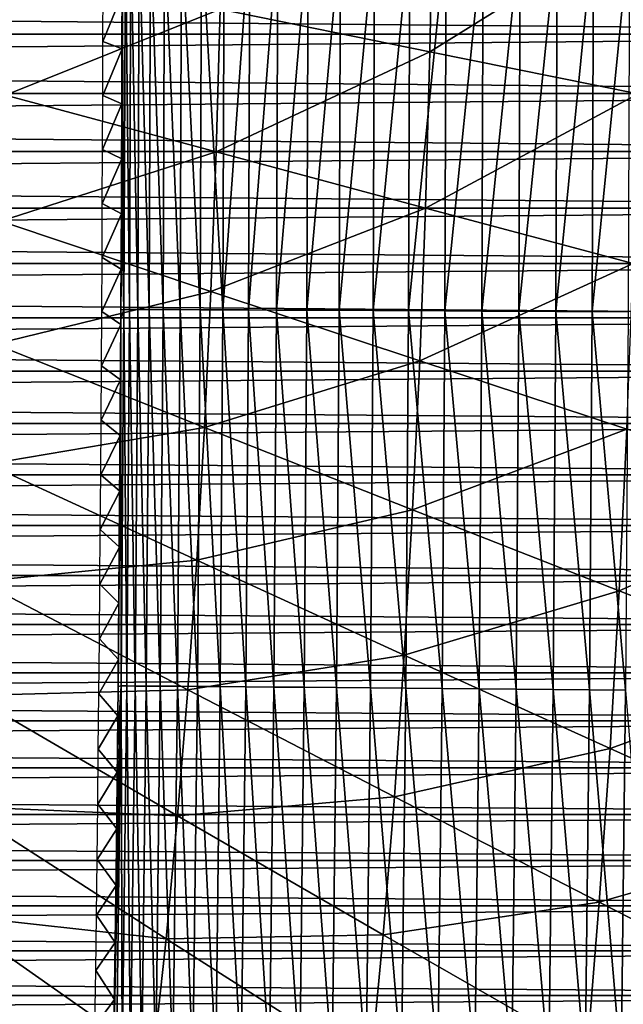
# Model space of a CAD drawing. Header units: millimetres. Extents: x -300 to 300, y -500 to 500.
# Tile 518 of 656: x 94 to 124, y -71 to -23. Entities that reach past the tile are written whole.
import ezdxf

# ---------------------------------------------------------------- set-up
doc = ezdxf.new("R2010")
doc.units = ezdxf.units.MM
doc.header["$LTSCALE"] = 81.481481
for name, color, linetype in [('18', 7, 'CONTINUOUS'), ('19', 7, 'CONTINUOUS'), ('5', 7, 'CONTINUOUS'), ('6', 7, 'CONTINUOUS'), ('7', 7, 'CONTINUOUS')]:
    doc.layers.add(name, color=color, linetype=linetype)

msp = doc.modelspace()

# ---------------------------------------------------------------- linework, layer by layer
at = {"layer": '18', "color": 7, "linetype": 'CONTINUOUS'}
for points in [[(98.924, -19.418, 34.593), (99.076, -18.433, 36.311), (99.006, -37.088, 36.326), (98.924, -19.418, 34.593)], [(99.006, -37.088, 36.326), (99.076, -18.433, 36.311), (99.283, -37.087, 38.076), (99.006, -37.088, 36.326)], [(99.076, -18.433, 36.311), (99.352, -18.433, 38.06), (99.283, -37.087, 38.076), (99.076, -18.433, 36.311)], [(99.283, -37.087, 38.076), (99.352, -18.433, 38.06), (99.694, -37.088, 39.844), (99.283, -37.087, 38.076)], [(99.352, -18.433, 38.06), (99.764, -18.433, 39.828), (99.694, -37.088, 39.844), (99.352, -18.433, 38.06)], [(99.694, -37.088, 39.844), (99.764, -18.433, 39.828), (100.246, -37.089, 41.616), (99.694, -37.088, 39.844)], [(99.764, -18.433, 39.828), (100.315, -18.433, 41.6), (100.246, -37.089, 41.616), (99.764, -18.433, 39.828)], [(100.246, -37.089, 41.616), (100.315, -18.433, 41.6), (100.942, -37.091, 43.375), (100.246, -37.089, 41.616)], [(100.315, -18.433, 41.6), (101.012, -18.434, 43.359), (100.942, -37.091, 43.375), (100.315, -18.433, 41.6)], [(100.942, -37.091, 43.375), (101.012, -18.434, 43.359), (101.785, -37.093, 45.105), (100.942, -37.091, 43.375)], [(101.012, -18.434, 43.359), (101.854, -18.435, 45.088), (101.785, -37.093, 45.105), (101.012, -18.434, 43.359)], [(101.785, -37.093, 45.105), (101.854, -18.435, 45.088), (102.773, -37.097, 46.788), (101.785, -37.093, 45.105)], [(101.854, -18.435, 45.088), (102.842, -18.436, 46.771), (102.773, -37.097, 46.788), (101.854, -18.435, 45.088)], [(102.773, -37.097, 46.788), (102.842, -18.436, 46.771), (103.902, -37.101, 48.406), (102.773, -37.097, 46.788)], [(102.842, -18.436, 46.771), (103.97, -18.438, 48.389), (103.902, -37.101, 48.406), (102.842, -18.436, 46.771)], [(103.97, -18.438, 48.389), (105.234, -18.44, 49.924), (103.902, -37.101, 48.406), (103.97, -18.438, 48.389)], [(103.902, -37.101, 48.406), (105.234, -18.44, 49.924), (105.166, -37.107, 49.942), (103.902, -37.101, 48.406)], [(105.234, -18.44, 49.924), (106.622, -18.442, 51.36), (105.166, -37.107, 49.942), (105.234, -18.44, 49.924)], [(105.166, -37.107, 49.942), (106.622, -18.442, 51.36), (106.554, -37.113, 51.378), (105.166, -37.107, 49.942)], [(106.622, -18.442, 51.36), (108.123, -18.445, 52.684), (106.554, -37.113, 51.378), (106.622, -18.442, 51.36)], [(106.554, -37.113, 51.378), (108.123, -18.445, 52.684), (108.056, -37.12, 52.702), (106.554, -37.113, 51.378)], [(108.123, -18.445, 52.684), (109.722, -18.448, 53.881), (108.056, -37.12, 52.702), (108.123, -18.445, 52.684)], [(108.056, -37.12, 52.702), (109.722, -18.448, 53.881), (109.655, -37.127, 53.899), (108.056, -37.12, 52.702)], [(109.722, -18.448, 53.881), (111.403, -18.451, 54.942), (109.655, -37.127, 53.899), (109.722, -18.448, 53.881)], [(109.655, -37.127, 53.899), (111.403, -18.451, 54.942), (111.337, -37.135, 54.96), (109.655, -37.127, 53.899)], [(111.403, -18.451, 54.942), (113.15, -18.455, 55.859), (111.337, -37.135, 54.96), (111.403, -18.451, 54.942)], [(111.337, -37.135, 54.96), (113.15, -18.455, 55.859), (113.084, -37.144, 55.877), (111.337, -37.135, 54.96)], [(113.15, -18.455, 55.859), (114.943, -18.459, 56.628), (113.084, -37.144, 55.877), (113.15, -18.455, 55.859)], [(113.084, -37.144, 55.877), (114.943, -18.459, 56.628), (114.878, -37.153, 56.645), (113.084, -37.144, 55.877)], [(114.943, -18.459, 56.628), (116.764, -18.463, 57.247), (114.878, -37.153, 56.645), (114.943, -18.459, 56.628)], [(114.878, -37.153, 56.645), (116.764, -18.463, 57.247), (116.7, -37.162, 57.264), (114.878, -37.153, 56.645)], [(116.764, -18.463, 57.247), (118.597, -18.466, 57.717), (116.7, -37.162, 57.264), (116.764, -18.463, 57.247)], [(116.7, -37.162, 57.264), (118.597, -18.466, 57.717), (118.533, -37.172, 57.734), (116.7, -37.162, 57.264)], [(118.597, -18.466, 57.717), (120.423, -18.471, 58.043), (118.533, -37.172, 57.734), (118.597, -18.466, 57.717)], [(118.533, -37.172, 57.734), (120.423, -18.471, 58.043), (120.36, -37.182, 58.059), (118.533, -37.172, 57.734)], [(120.423, -18.471, 58.043), (122.229, -18.475, 58.229), (120.36, -37.182, 58.059), (120.423, -18.471, 58.043)], [(120.36, -37.182, 58.059), (122.229, -18.475, 58.229), (122.165, -37.192, 58.245), (120.36, -37.182, 58.059)], [(122.229, -18.475, 58.229), (123.999, -18.479, 58.284), (122.165, -37.192, 58.245), (122.229, -18.475, 58.229)], [(122.165, -37.192, 58.245), (123.999, -18.479, 58.284), (123.936, -37.201, 58.3), (122.165, -37.192, 58.245)], [(98.924, -19.418, 34.593), (99.006, -37.088, 36.326), (98.906, -25.67, 34.597), (98.924, -19.418, 34.593)], [(98.883, -31.738, 34.602), (98.906, -25.67, 34.597), (99.006, -37.088, 36.326), (98.883, -31.738, 34.602)], [(98.856, -37.098, 34.608), (98.883, -31.738, 34.602), (99.006, -37.088, 36.326), (98.856, -37.098, 34.608)], [(98.856, -37.098, 34.608), (99.006, -37.088, 36.326), (98.854, -37.578, 34.608), (98.856, -37.098, 34.608)], [(98.854, -37.578, 34.608), (99.006, -37.088, 36.326), (98.869, -55.715, 36.348), (98.854, -37.578, 34.608)], [(98.869, -55.715, 36.348), (99.006, -37.088, 36.326), (99.145, -55.715, 38.098), (98.869, -55.715, 36.348)], [(99.006, -37.088, 36.326), (99.283, -37.087, 38.076), (99.145, -55.715, 38.098), (99.006, -37.088, 36.326)], [(99.145, -55.715, 38.098), (99.283, -37.087, 38.076), (99.557, -55.717, 39.867), (99.145, -55.715, 38.098)], [(99.283, -37.087, 38.076), (99.694, -37.088, 39.844), (99.557, -55.717, 39.867), (99.283, -37.087, 38.076)], [(99.557, -55.717, 39.867), (99.694, -37.088, 39.844), (100.109, -55.719, 41.639), (99.557, -55.717, 39.867)], [(99.694, -37.088, 39.844), (100.246, -37.089, 41.616), (100.109, -55.719, 41.639), (99.694, -37.088, 39.844)], [(100.109, -55.719, 41.639), (100.246, -37.089, 41.616), (100.806, -55.723, 43.399), (100.109, -55.719, 41.639)], [(100.246, -37.089, 41.616), (100.942, -37.091, 43.375), (100.806, -55.723, 43.399), (100.246, -37.089, 41.616)], [(100.806, -55.723, 43.399), (100.942, -37.091, 43.375), (101.649, -55.729, 45.129), (100.806, -55.723, 43.399)], [(100.942, -37.091, 43.375), (101.785, -37.093, 45.105), (101.649, -55.729, 45.129), (100.942, -37.091, 43.375)], [(101.649, -55.729, 45.129), (101.785, -37.093, 45.105), (102.637, -55.736, 46.812), (101.649, -55.729, 45.129)], [(101.785, -37.093, 45.105), (102.773, -37.097, 46.788), (102.637, -55.736, 46.812), (101.785, -37.093, 45.105)], [(102.637, -55.736, 46.812), (102.773, -37.097, 46.788), (103.766, -55.745, 48.43), (102.637, -55.736, 46.812)], [(102.773, -37.097, 46.788), (103.902, -37.101, 48.406), (103.766, -55.745, 48.43), (102.773, -37.097, 46.788)], [(103.766, -55.745, 48.43), (103.902, -37.101, 48.406), (105.03, -55.755, 49.966), (103.766, -55.745, 48.43)], [(103.902, -37.101, 48.406), (105.166, -37.107, 49.942), (105.03, -55.755, 49.966), (103.902, -37.101, 48.406)], [(105.03, -55.755, 49.966), (105.166, -37.107, 49.942), (106.42, -55.766, 51.403), (105.03, -55.755, 49.966)], [(105.166, -37.107, 49.942), (106.554, -37.113, 51.378), (106.42, -55.766, 51.403), (105.166, -37.107, 49.942)], [(106.42, -55.766, 51.403), (106.554, -37.113, 51.378), (107.921, -55.779, 52.727), (106.42, -55.766, 51.403)], [(106.554, -37.113, 51.378), (108.056, -37.12, 52.702), (107.921, -55.779, 52.727), (106.554, -37.113, 51.378)], [(107.921, -55.779, 52.727), (108.056, -37.12, 52.702), (109.522, -55.793, 53.924), (107.921, -55.779, 52.727)], [(108.056, -37.12, 52.702), (109.655, -37.127, 53.899), (109.522, -55.793, 53.924), (108.056, -37.12, 52.702)], [(109.522, -55.793, 53.924), (109.655, -37.127, 53.899), (111.204, -55.807, 54.984), (109.522, -55.793, 53.924)], [(109.655, -37.127, 53.899), (111.337, -37.135, 54.96), (111.204, -55.807, 54.984), (109.655, -37.127, 53.899)], [(111.204, -55.807, 54.984), (111.337, -37.135, 54.96), (112.952, -55.823, 55.901), (111.204, -55.807, 54.984)], [(111.337, -37.135, 54.96), (113.084, -37.144, 55.877), (112.952, -55.823, 55.901), (111.337, -37.135, 54.96)], [(112.952, -55.823, 55.901), (113.084, -37.144, 55.877), (114.746, -55.839, 56.67), (112.952, -55.823, 55.901)], [(113.084, -37.144, 55.877), (114.878, -37.153, 56.645), (114.746, -55.839, 56.67), (113.084, -37.144, 55.877)], [(114.746, -55.839, 56.67), (114.878, -37.153, 56.645), (116.568, -55.856, 57.288), (114.746, -55.839, 56.67)], [(114.878, -37.153, 56.645), (116.7, -37.162, 57.264), (116.568, -55.856, 57.288), (114.878, -37.153, 56.645)], [(116.568, -55.856, 57.288), (116.7, -37.162, 57.264), (118.402, -55.873, 57.758), (116.568, -55.856, 57.288)], [(116.7, -37.162, 57.264), (118.533, -37.172, 57.734), (118.402, -55.873, 57.758), (116.7, -37.162, 57.264)], [(118.402, -55.873, 57.758), (118.533, -37.172, 57.734), (120.229, -55.891, 58.083), (118.402, -55.873, 57.758)], [(118.533, -37.172, 57.734), (120.36, -37.182, 58.059), (120.229, -55.891, 58.083), (118.533, -37.172, 57.734)], [(120.229, -55.891, 58.083), (120.36, -37.182, 58.059), (122.035, -55.908, 58.268), (120.229, -55.891, 58.083)], [(120.36, -37.182, 58.059), (122.165, -37.192, 58.245), (122.035, -55.908, 58.268), (120.36, -37.182, 58.059)], [(122.035, -55.908, 58.268), (122.165, -37.192, 58.245), (123.806, -55.925, 58.322), (122.035, -55.908, 58.268)], [(122.165, -37.192, 58.245), (123.936, -37.201, 58.3), (123.806, -55.925, 58.322), (122.165, -37.192, 58.245)], [(98.854, -37.578, 34.608), (98.719, -55.733, 34.629), (98.82, -43.173, 34.614), (98.854, -37.578, 34.608)], [(98.719, -55.733, 34.629), (98.854, -37.578, 34.608), (98.869, -55.715, 36.348), (98.719, -55.733, 34.629)], [(98.719, -55.733, 34.629), (98.738, -53.728, 34.627), (98.82, -43.173, 34.614), (98.719, -55.733, 34.629)], [(98.781, -48.545, 34.62), (98.82, -43.173, 34.614), (98.738, -53.728, 34.627), (98.781, -48.545, 34.62)], [(98.513, -73.026, 34.653), (98.869, -55.715, 36.348), (98.494, -74.326, 34.655), (98.513, -73.026, 34.653)], [(98.494, -74.326, 34.655), (98.869, -55.715, 36.348), (98.644, -74.315, 36.374), (98.494, -74.326, 34.655)], [(98.577, -68.39, 34.646), (98.869, -55.715, 36.348), (98.513, -73.026, 34.653), (98.577, -68.39, 34.646)], [(98.635, -63.636, 34.64), (98.869, -55.715, 36.348), (98.577, -68.39, 34.646), (98.635, -63.636, 34.64)], [(98.689, -58.753, 34.633), (98.869, -55.715, 36.348), (98.635, -63.636, 34.64), (98.689, -58.753, 34.633)], [(98.644, -74.315, 36.374), (98.869, -55.715, 36.348), (98.921, -74.316, 38.125), (98.644, -74.315, 36.374)], [(98.719, -55.733, 34.629), (98.869, -55.715, 36.348), (98.689, -58.753, 34.633), (98.719, -55.733, 34.629)], [(98.869, -55.715, 36.348), (99.145, -55.715, 38.098), (98.921, -74.316, 38.125), (98.869, -55.715, 36.348)], [(98.921, -74.316, 38.125), (99.145, -55.715, 38.098), (99.332, -74.319, 39.893), (98.921, -74.316, 38.125)], [(99.145, -55.715, 38.098), (99.557, -55.717, 39.867), (99.332, -74.319, 39.893), (99.145, -55.715, 38.098)], [(99.332, -74.319, 39.893), (99.557, -55.717, 39.867), (99.885, -74.325, 41.666), (99.332, -74.319, 39.893)], [(99.557, -55.717, 39.867), (100.109, -55.719, 41.639), (99.885, -74.325, 41.666), (99.557, -55.717, 39.867)], [(99.885, -74.325, 41.666), (100.109, -55.719, 41.639), (100.582, -74.332, 43.426), (99.885, -74.325, 41.666)], [(100.109, -55.719, 41.639), (100.806, -55.723, 43.399), (100.582, -74.332, 43.426), (100.109, -55.719, 41.639)], [(100.582, -74.332, 43.426), (100.806, -55.723, 43.399), (101.425, -74.342, 45.157), (100.582, -74.332, 43.426)], [(100.806, -55.723, 43.399), (101.649, -55.729, 45.129), (101.425, -74.342, 45.157), (100.806, -55.723, 43.399)], [(101.425, -74.342, 45.157), (101.649, -55.729, 45.129), (102.414, -74.354, 46.84), (101.425, -74.342, 45.157)], [(101.649, -55.729, 45.129), (102.637, -55.736, 46.812), (102.414, -74.354, 46.84), (101.649, -55.729, 45.129)], [(102.414, -74.354, 46.84), (102.637, -55.736, 46.812), (103.544, -74.368, 48.459), (102.414, -74.354, 46.84)], [(102.637, -55.736, 46.812), (103.766, -55.745, 48.43), (103.544, -74.368, 48.459), (102.637, -55.736, 46.812)], [(103.544, -74.368, 48.459), (103.766, -55.745, 48.43), (104.808, -74.384, 49.995), (103.544, -74.368, 48.459)], [(103.766, -55.745, 48.43), (105.03, -55.755, 49.966), (104.808, -74.384, 49.995), (103.766, -55.745, 48.43)], [(104.808, -74.384, 49.995), (105.03, -55.755, 49.966), (106.198, -74.403, 51.432), (104.808, -74.384, 49.995)], [(105.03, -55.755, 49.966), (106.42, -55.766, 51.403), (106.198, -74.403, 51.432), (105.03, -55.755, 49.966)], [(106.198, -74.403, 51.432), (106.42, -55.766, 51.403), (107.701, -74.423, 52.755), (106.198, -74.403, 51.432)], [(106.42, -55.766, 51.403), (107.921, -55.779, 52.727), (107.701, -74.423, 52.755), (106.42, -55.766, 51.403)], [(107.701, -74.423, 52.755), (107.921, -55.779, 52.727), (109.302, -74.445, 53.953), (107.701, -74.423, 52.755)], [(107.921, -55.779, 52.727), (109.522, -55.793, 53.924), (109.302, -74.445, 53.953), (107.921, -55.779, 52.727)], [(109.302, -74.445, 53.953), (109.522, -55.793, 53.924), (110.985, -74.469, 55.013), (109.302, -74.445, 53.953)], [(109.522, -55.793, 53.924), (111.204, -55.807, 54.984), (110.985, -74.469, 55.013), (109.522, -55.793, 53.924)], [(110.985, -74.469, 55.013), (111.204, -55.807, 54.984), (112.733, -74.493, 55.93), (110.985, -74.469, 55.013)], [(111.204, -55.807, 54.984), (112.952, -55.823, 55.901), (112.733, -74.493, 55.93), (111.204, -55.807, 54.984)], [(112.733, -74.493, 55.93), (112.952, -55.823, 55.901), (114.528, -74.519, 56.698), (112.733, -74.493, 55.93)], [(112.952, -55.823, 55.901), (114.746, -55.839, 56.67), (114.528, -74.519, 56.698), (112.952, -55.823, 55.901)], [(114.528, -74.519, 56.698), (114.746, -55.839, 56.67), (116.351, -74.545, 57.316), (114.528, -74.519, 56.698)], [(114.746, -55.839, 56.67), (116.568, -55.856, 57.288), (116.351, -74.545, 57.316), (114.746, -55.839, 56.67)], [(116.351, -74.545, 57.316), (116.568, -55.856, 57.288), (118.185, -74.572, 57.785), (116.351, -74.545, 57.316)], [(116.568, -55.856, 57.288), (118.402, -55.873, 57.758), (118.185, -74.572, 57.785), (116.568, -55.856, 57.288)], [(118.185, -74.572, 57.785), (118.402, -55.873, 57.758), (120.013, -74.598, 58.109), (118.185, -74.572, 57.785)], [(118.402, -55.873, 57.758), (120.229, -55.891, 58.083), (120.013, -74.598, 58.109), (118.402, -55.873, 57.758)], [(120.013, -74.598, 58.109), (120.229, -55.891, 58.083), (121.819, -74.625, 58.294), (120.013, -74.598, 58.109)], [(120.229, -55.891, 58.083), (122.035, -55.908, 58.268), (121.819, -74.625, 58.294), (120.229, -55.891, 58.083)], [(121.819, -74.625, 58.294), (122.035, -55.908, 58.268), (123.59, -74.651, 58.348), (121.819, -74.625, 58.294)], [(122.035, -55.908, 58.268), (123.806, -55.925, 58.322), (123.59, -74.651, 58.348), (122.035, -55.908, 58.268)], [(123.59, -74.651, 58.348), (123.806, -55.925, 58.322), (125.318, -74.426, 58.279), (123.59, -74.651, 58.348)]]:
    msp.add_3dface(points, dxfattribs=at)
at = {"layer": '19', "color": 7, "linetype": 'CONTINUOUS'}
for points in [[(114.14, -24.335, 74.035), (114.297, -16.411, 74.021), (103.766, -22.225, 74.633), (114.14, -24.335, 74.035)], [(114.14, -24.335, 74.035), (124.6, -17.816, 73.336), (114.297, -16.411, 74.021), (114.14, -24.335, 74.035)], [(124.43, -26.417, 73.351), (124.6, -17.816, 73.336), (114.14, -24.335, 74.035), (124.43, -26.417, 73.351)], [(93.146, -26.478, 75.164), (103.766, -22.225, 74.633), (93.326, -20.087, 75.151), (93.146, -26.478, 75.164)], [(103.565, -29.293, 74.649), (103.766, -22.225, 74.633), (93.146, -26.478, 75.164), (103.565, -29.293, 74.649)], [(103.565, -29.293, 74.649), (114.14, -24.335, 74.035), (103.766, -22.225, 74.633), (103.565, -29.293, 74.649)], [(113.92, -32.074, 74.054), (114.14, -24.335, 74.035), (103.565, -29.293, 74.649), (113.92, -32.074, 74.054)], [(113.92, -32.074, 74.054), (124.43, -26.417, 73.351), (114.14, -24.335, 74.035), (113.92, -32.074, 74.054)], [(92.912, -32.717, 75.181), (103.565, -29.293, 74.649), (93.146, -26.478, 75.164), (92.912, -32.717, 75.181)], [(124.19, -34.816, 73.373), (124.43, -26.417, 73.351), (113.92, -32.074, 74.054), (124.19, -34.816, 73.373)], [(103.306, -36.194, 74.669), (103.565, -29.293, 74.649), (92.912, -32.717, 75.181), (103.306, -36.194, 74.669)], [(103.306, -36.194, 74.669), (113.92, -32.074, 74.054), (103.565, -29.293, 74.649), (103.306, -36.194, 74.669)], [(113.635, -39.627, 74.077), (113.92, -32.074, 74.054), (103.306, -36.194, 74.669), (113.635, -39.627, 74.077)], [(113.635, -39.627, 74.077), (124.19, -34.816, 73.373), (113.92, -32.074, 74.054), (113.635, -39.627, 74.077)], [(92.625, -38.806, 75.201), (103.306, -36.194, 74.669), (92.912, -32.717, 75.181), (92.625, -38.806, 75.201)], [(123.879, -43.013, 73.4), (124.19, -34.816, 73.373), (113.635, -39.627, 74.077), (123.879, -43.013, 73.4)], [(102.986, -42.929, 74.693), (103.306, -36.194, 74.669), (92.625, -38.806, 75.201), (102.986, -42.929, 74.693)], [(102.986, -42.929, 74.693), (113.635, -39.627, 74.077), (103.306, -36.194, 74.669), (102.986, -42.929, 74.693)], [(92.283, -44.746, 75.224), (102.986, -42.929, 74.693), (92.625, -38.806, 75.201), (92.283, -44.746, 75.224)], [(113.283, -46.998, 74.105), (113.635, -39.627, 74.077), (102.986, -42.929, 74.693), (113.283, -46.998, 74.105)], [(113.283, -46.998, 74.105), (123.879, -43.013, 73.4), (113.635, -39.627, 74.077), (113.283, -46.998, 74.105)], [(102.606, -49.497, 74.721), (102.986, -42.929, 74.693), (92.283, -44.746, 75.224), (102.606, -49.497, 74.721)], [(102.606, -49.497, 74.721), (113.283, -46.998, 74.105), (102.986, -42.929, 74.693), (102.606, -49.497, 74.721)], [(123.496, -51.01, 73.433), (123.879, -43.013, 73.4), (113.283, -46.998, 74.105), (123.496, -51.01, 73.433)], [(123.496, -51.01, 73.433), (134.021, -46.349, 72.633), (123.879, -43.013, 73.4), (123.496, -51.01, 73.433)], [(91.885, -50.538, 75.251), (102.606, -49.497, 74.721), (92.283, -44.746, 75.224), (91.885, -50.538, 75.251)], [(133.607, -54.963, 72.67), (134.021, -46.349, 72.633), (123.496, -51.01, 73.433), (133.607, -54.963, 72.67)], [(112.865, -54.186, 74.138), (113.283, -46.998, 74.105), (102.606, -49.497, 74.721), (112.865, -54.186, 74.138)], [(112.865, -54.186, 74.138), (123.496, -51.01, 73.433), (113.283, -46.998, 74.105), (112.865, -54.186, 74.138)], [(102.163, -55.901, 74.753), (102.606, -49.497, 74.721), (91.885, -50.538, 75.251), (102.163, -55.901, 74.753)], [(102.163, -55.901, 74.753), (112.865, -54.186, 74.138), (102.606, -49.497, 74.721), (102.163, -55.901, 74.753)], [(91.431, -56.182, 75.28), (102.163, -55.901, 74.753), (91.885, -50.538, 75.251), (91.431, -56.182, 75.28)], [(123.041, -58.809, 73.47), (123.496, -51.01, 73.433), (112.865, -54.186, 74.138), (123.041, -58.809, 73.47)], [(123.041, -58.809, 73.47), (133.607, -54.963, 72.67), (123.496, -51.01, 73.433), (123.041, -58.809, 73.47)], [(112.378, -61.193, 74.175), (112.865, -54.186, 74.138), (102.163, -55.901, 74.753), (112.378, -61.193, 74.175)], [(112.378, -61.193, 74.175), (123.041, -58.809, 73.47), (112.865, -54.186, 74.138), (112.378, -61.193, 74.175)], [(133.114, -63.362, 72.712), (133.607, -54.963, 72.67), (123.041, -58.809, 73.47), (133.114, -63.362, 72.712)], [(101.658, -62.142, 74.788), (102.163, -55.901, 74.753), (91.431, -56.182, 75.28), (101.658, -62.142, 74.788)], [(101.658, -62.142, 74.788), (112.378, -61.193, 74.175), (102.163, -55.901, 74.753), (101.658, -62.142, 74.788)], [(90.919, -61.681, 75.312), (101.658, -62.142, 74.788), (91.431, -56.182, 75.28), (90.919, -61.681, 75.312)], [(122.511, -66.41, 73.513), (123.041, -58.809, 73.47), (112.378, -61.193, 74.175), (122.511, -66.41, 73.513)], [(122.511, -66.41, 73.513), (133.114, -63.362, 72.712), (123.041, -58.809, 73.47), (122.511, -66.41, 73.513)], [(111.823, -68.021, 74.216), (112.378, -61.193, 74.175), (101.658, -62.142, 74.788), (111.823, -68.021, 74.216)], [(111.823, -68.021, 74.216), (122.511, -66.41, 73.513), (112.378, -61.193, 74.175), (111.823, -68.021, 74.216)], [(90.35, -67.034, 75.347), (101.09, -68.22, 74.826), (90.919, -61.681, 75.312), (90.35, -67.034, 75.347)], [(101.09, -68.22, 74.826), (101.658, -62.142, 74.788), (90.919, -61.681, 75.312), (101.09, -68.22, 74.826)], [(101.09, -68.22, 74.826), (111.823, -68.021, 74.216), (101.658, -62.142, 74.788), (101.09, -68.22, 74.826)], [(132.542, -71.548, 72.76), (133.114, -63.362, 72.712), (122.511, -66.41, 73.513), (132.542, -71.548, 72.76)], [(121.906, -73.816, 73.56), (122.511, -66.41, 73.513), (111.823, -68.021, 74.216), (121.906, -73.816, 73.56)], [(121.906, -73.816, 73.56), (132.542, -71.548, 72.76), (122.511, -66.41, 73.513), (121.906, -73.816, 73.56)], [(89.722, -72.244, 75.384), (100.457, -74.138, 74.867), (90.35, -67.034, 75.347), (89.722, -72.244, 75.384)], [(100.457, -74.138, 74.867), (101.09, -68.22, 74.826), (90.35, -67.034, 75.347), (100.457, -74.138, 74.867)], [(111.198, -74.671, 74.261), (111.823, -68.021, 74.216), (101.09, -68.22, 74.826), (111.198, -74.671, 74.261)], [(111.198, -74.671, 74.261), (121.906, -73.816, 73.56), (111.823, -68.021, 74.216), (111.198, -74.671, 74.261)], [(100.457, -74.138, 74.867), (111.198, -74.671, 74.261), (101.09, -68.22, 74.826), (100.457, -74.138, 74.867)]]:
    msp.add_3dface(points, dxfattribs=at)
at = {"layer": '5', "color": 7, "linetype": 'CONTINUOUS'}
for points in [[(162.977, -20.445, 11), (162.968, -23.46, 11), (-162.977, -20.445, 11), (162.977, -20.445, 11)], [(162.968, -23.46, 11), (-162.968, -23.46, 11), (-162.977, -20.445, 11), (162.968, -23.46, 11)], [(162.968, -23.46, 11), (162.959, -26.397, 11), (-162.968, -23.46, 11), (162.968, -23.46, 11)], [(162.959, -26.397, 11), (-162.959, -26.397, 11), (-162.968, -23.46, 11), (162.959, -26.397, 11)], [(162.959, -26.397, 11), (162.949, -29.263, 11), (-162.959, -26.397, 11), (162.959, -26.397, 11)], [(162.949, -29.263, 11), (-162.949, -29.263, 11), (-162.959, -26.397, 11), (162.949, -29.263, 11)], [(162.949, -29.263, 11), (162.937, -32.065, 11), (-162.949, -29.263, 11), (162.949, -29.263, 11)], [(162.937, -32.065, 11), (-162.937, -32.065, 11), (-162.949, -29.263, 11), (162.937, -32.065, 11)], [(162.937, -32.065, 11), (162.924, -34.807, 11), (-162.937, -32.065, 11), (162.937, -32.065, 11)], [(162.924, -34.807, 11), (-162.924, -34.807, 11), (-162.937, -32.065, 11), (162.924, -34.807, 11)], [(162.924, -34.807, 11), (162.91, -37.495, 11), (-162.924, -34.807, 11), (162.924, -34.807, 11)], [(162.91, -37.495, 11), (-162.91, -37.495, 11), (-162.924, -34.807, 11), (162.91, -37.495, 11)], [(162.91, -37.495, 11), (162.895, -40.132, 11), (-162.91, -37.495, 11), (162.91, -37.495, 11)], [(162.895, -40.132, 11), (-162.895, -40.132, 11), (-162.91, -37.495, 11), (162.895, -40.132, 11)], [(162.895, -40.132, 11), (162.879, -42.723, 11), (-162.895, -40.132, 11), (162.895, -40.132, 11)], [(162.879, -42.723, 11), (-162.879, -42.722, 11), (-162.895, -40.132, 11), (162.879, -42.723, 11)], [(162.879, -42.723, 11), (162.862, -45.269, 11), (-162.879, -42.722, 11), (162.879, -42.723, 11)], [(162.862, -45.269, 11), (-162.862, -45.269, 11), (-162.879, -42.722, 11), (162.862, -45.269, 11)], [(162.862, -45.269, 11), (162.843, -47.775, 11), (-162.862, -45.269, 11), (162.862, -45.269, 11)], [(162.843, -47.775, 11), (-162.843, -47.774, 11), (-162.862, -45.269, 11), (162.843, -47.775, 11)], [(162.843, -47.775, 11), (162.824, -50.242, 11), (-162.843, -47.774, 11), (162.843, -47.775, 11)], [(162.824, -50.242, 11), (-162.824, -50.242, 11), (-162.843, -47.774, 11), (162.824, -50.242, 11)], [(162.824, -50.242, 11), (162.803, -52.673, 11), (-162.824, -50.242, 11), (162.824, -50.242, 11)], [(162.803, -52.673, 11), (-162.803, -52.673, 11), (-162.824, -50.242, 11), (162.803, -52.673, 11)], [(162.803, -52.673, 11), (162.781, -55.07, 11), (-162.803, -52.673, 11), (162.803, -52.673, 11)], [(162.781, -55.07, 11), (-162.781, -55.069, 11), (-162.803, -52.673, 11), (162.781, -55.07, 11)], [(162.781, -55.07, 11), (162.759, -57.435, 11), (-162.781, -55.069, 11), (162.781, -55.07, 11)], [(162.759, -57.435, 11), (-162.759, -57.434, 11), (-162.781, -55.069, 11), (162.759, -57.435, 11)], [(162.759, -57.435, 11), (162.735, -59.769, 11), (-162.759, -57.434, 11), (162.759, -57.435, 11)], [(162.735, -59.769, 11), (-162.735, -59.768, 11), (-162.759, -57.434, 11), (162.735, -59.769, 11)], [(162.735, -59.769, 11), (162.71, -62.073, 11), (-162.735, -59.768, 11), (162.735, -59.769, 11)], [(162.71, -62.073, 11), (-162.71, -62.073, 11), (-162.735, -59.768, 11), (162.71, -62.073, 11)], [(162.71, -62.073, 11), (162.684, -64.351, 11), (-162.71, -62.073, 11), (162.71, -62.073, 11)], [(162.684, -64.351, 11), (-162.684, -64.35, 11), (-162.71, -62.073, 11), (162.684, -64.351, 11)], [(162.684, -64.351, 11), (162.656, -66.601, 11), (-162.684, -64.35, 11), (162.684, -64.351, 11)], [(162.656, -66.601, 11), (-162.656, -66.6, 11), (-162.684, -64.35, 11), (162.656, -66.601, 11)], [(162.656, -66.601, 11), (-162.628, -68.826, 11), (-162.656, -66.6, 11), (162.656, -66.601, 11)], [(162.656, -66.601, 11), (162.628, -68.826, 11), (-162.628, -68.826, 11), (162.656, -66.601, 11)], [(162.628, -68.826, 11), (-162.599, -71.027, 11), (-162.628, -68.826, 11), (162.628, -68.826, 11)], [(162.628, -68.826, 11), (162.599, -71.028, 11), (-162.599, -71.027, 11), (162.628, -68.826, 11)], [(162.599, -71.028, 11), (-162.568, -73.204, 11), (-162.599, -71.027, 11), (162.599, -71.028, 11)], [(162.599, -71.028, 11), (162.568, -73.205, 11), (-162.568, -73.204, 11), (162.599, -71.028, 11)]]:
    msp.add_3dface(points, dxfattribs=at)
at = {"layer": '6', "color": 7, "linetype": 'CONTINUOUS'}
for points in [[(162.977, -20.445, 16), (-162.977, -20.445, 16), (-162.968, -23.46, 16), (162.977, -20.445, 16)], [(162.968, -23.46, 16), (162.977, -20.445, 16), (-162.968, -23.46, 16), (162.968, -23.46, 16)], [(162.968, -23.46, 16), (-162.968, -23.46, 16), (-162.959, -26.397, 16), (162.968, -23.46, 16)], [(162.959, -26.397, 16), (162.968, -23.46, 16), (-162.959, -26.397, 16), (162.959, -26.397, 16)], [(162.959, -26.397, 16), (-162.959, -26.397, 16), (-162.949, -29.263, 16), (162.959, -26.397, 16)], [(162.949, -29.263, 16), (162.959, -26.397, 16), (-162.949, -29.263, 16), (162.949, -29.263, 16)], [(162.949, -29.263, 16), (-162.949, -29.263, 16), (-162.937, -32.065, 16), (162.949, -29.263, 16)], [(162.937, -32.065, 16), (162.949, -29.263, 16), (-162.937, -32.065, 16), (162.937, -32.065, 16)], [(162.937, -32.065, 16), (-162.937, -32.065, 16), (-162.924, -34.807, 16), (162.937, -32.065, 16)], [(162.924, -34.807, 16), (162.937, -32.065, 16), (-162.924, -34.807, 16), (162.924, -34.807, 16)], [(162.924, -34.807, 16), (-162.924, -34.807, 16), (-162.91, -37.495, 16), (162.924, -34.807, 16)], [(162.91, -37.495, 16), (162.924, -34.807, 16), (-162.91, -37.495, 16), (162.91, -37.495, 16)], [(162.91, -37.495, 16), (-162.91, -37.495, 16), (-162.895, -40.132, 16), (162.91, -37.495, 16)], [(162.895, -40.132, 16), (162.91, -37.495, 16), (-162.895, -40.132, 16), (162.895, -40.132, 16)], [(162.895, -40.132, 16), (-162.895, -40.132, 16), (-162.879, -42.723, 16), (162.895, -40.132, 16)], [(162.879, -42.722, 16), (162.895, -40.132, 16), (-162.879, -42.723, 16), (162.879, -42.722, 16)], [(162.879, -42.722, 16), (-162.879, -42.723, 16), (-162.862, -45.269, 16), (162.879, -42.722, 16)], [(162.862, -45.269, 16), (162.879, -42.722, 16), (-162.862, -45.269, 16), (162.862, -45.269, 16)], [(162.862, -45.269, 16), (-162.862, -45.269, 16), (-162.843, -47.775, 16), (162.862, -45.269, 16)], [(162.843, -47.774, 16), (162.862, -45.269, 16), (-162.843, -47.775, 16), (162.843, -47.774, 16)], [(162.843, -47.774, 16), (-162.843, -47.775, 16), (-162.824, -50.242, 16), (162.843, -47.774, 16)], [(162.824, -50.242, 16), (162.843, -47.774, 16), (-162.824, -50.242, 16), (162.824, -50.242, 16)], [(162.824, -50.242, 16), (-162.824, -50.242, 16), (-162.803, -52.673, 16), (162.824, -50.242, 16)], [(162.803, -52.673, 16), (162.824, -50.242, 16), (-162.803, -52.673, 16), (162.803, -52.673, 16)], [(162.803, -52.673, 16), (-162.803, -52.673, 16), (-162.781, -55.07, 16), (162.803, -52.673, 16)], [(162.781, -55.069, 16), (162.803, -52.673, 16), (-162.781, -55.07, 16), (162.781, -55.069, 16)], [(162.781, -55.069, 16), (-162.781, -55.07, 16), (-162.759, -57.435, 16), (162.781, -55.069, 16)], [(162.759, -57.434, 16), (162.781, -55.069, 16), (-162.759, -57.435, 16), (162.759, -57.434, 16)], [(162.759, -57.434, 16), (-162.759, -57.435, 16), (-162.735, -59.769, 16), (162.759, -57.434, 16)], [(162.735, -59.768, 16), (162.759, -57.434, 16), (-162.735, -59.769, 16), (162.735, -59.768, 16)], [(162.735, -59.768, 16), (-162.735, -59.769, 16), (-162.71, -62.073, 16), (162.735, -59.768, 16)], [(162.71, -62.073, 16), (162.735, -59.768, 16), (-162.71, -62.073, 16), (162.71, -62.073, 16)], [(162.71, -62.073, 16), (-162.71, -62.073, 16), (-162.684, -64.351, 16), (162.71, -62.073, 16)], [(162.684, -64.35, 16), (162.71, -62.073, 16), (-162.684, -64.351, 16), (162.684, -64.35, 16)], [(162.684, -64.35, 16), (-162.684, -64.351, 16), (-162.656, -66.601, 16), (162.684, -64.35, 16)], [(162.656, -66.6, 16), (162.684, -64.35, 16), (-162.656, -66.601, 16), (162.656, -66.6, 16)], [(162.628, -68.826, 16), (162.656, -66.6, 16), (-162.656, -66.601, 16), (162.628, -68.826, 16)], [(162.628, -68.826, 16), (-162.656, -66.601, 16), (-162.628, -68.826, 16), (162.628, -68.826, 16)], [(162.599, -71.027, 16), (162.628, -68.826, 16), (-162.628, -68.826, 16), (162.599, -71.027, 16)], [(162.599, -71.027, 16), (-162.628, -68.826, 16), (-162.599, -71.028, 16), (162.599, -71.027, 16)], [(162.568, -73.204, 16), (162.599, -71.027, 16), (-162.599, -71.028, 16), (162.568, -73.204, 16)], [(162.568, -73.204, 16), (-162.599, -71.028, 16), (-162.568, -73.205, 16), (162.568, -73.204, 16)]]:
    msp.add_3dface(points, dxfattribs=at)
at = {"layer": '7', "color": 7, "linetype": 'CONTINUOUS'}
for points in [[(97.974, -21.172, 16.5), (98.922, -21.484, 34.594), (97.967, -23.832, 16.5), (97.974, -21.172, 16.5)], [(98.922, -21.484, 34.594), (98.914, -24.193, 34.596), (97.967, -23.832, 16.5), (98.922, -21.484, 34.594)], [(97.967, -23.832, 16.5), (98.914, -24.193, 34.596), (97.958, -26.497, 16.5), (97.967, -23.832, 16.5)], [(98.914, -24.193, 34.596), (98.905, -26.908, 34.598), (97.958, -26.497, 16.5), (98.914, -24.193, 34.596)], [(97.958, -26.497, 16.5), (98.905, -26.908, 34.598), (97.948, -29.165, 16.5), (97.958, -26.497, 16.5)], [(98.905, -26.908, 34.598), (98.895, -29.628, 34.6), (97.948, -29.165, 16.5), (98.905, -26.908, 34.598)], [(97.948, -29.165, 16.5), (98.895, -29.628, 34.6), (97.937, -31.836, 16.5), (97.948, -29.165, 16.5)], [(98.895, -29.628, 34.6), (98.883, -32.353, 34.603), (97.937, -31.836, 16.5), (98.895, -29.628, 34.6)], [(97.937, -31.836, 16.5), (98.883, -32.353, 34.603), (97.924, -34.512, 16.5), (97.937, -31.836, 16.5)], [(98.883, -32.353, 34.603), (98.87, -35.085, 34.605), (97.924, -34.512, 16.5), (98.883, -32.353, 34.603)], [(97.924, -34.512, 16.5), (98.87, -35.085, 34.605), (97.91, -37.192, 16.5), (97.924, -34.512, 16.5)], [(98.87, -35.085, 34.605), (98.856, -37.823, 34.608), (97.91, -37.192, 16.5), (98.87, -35.085, 34.605)], [(97.91, -37.192, 16.5), (98.856, -37.823, 34.608), (97.895, -39.877, 16.5), (97.91, -37.192, 16.5)], [(98.856, -37.823, 34.608), (98.84, -40.568, 34.611), (97.895, -39.877, 16.5), (98.856, -37.823, 34.608)], [(97.895, -39.877, 16.5), (98.84, -40.568, 34.611), (97.878, -42.568, 16.5), (97.895, -39.877, 16.5)], [(98.84, -40.568, 34.611), (98.822, -43.32, 34.614), (97.878, -42.568, 16.5), (98.84, -40.568, 34.611)], [(97.878, -42.568, 16.5), (98.822, -43.32, 34.614), (97.859, -45.263, 16.5), (97.878, -42.568, 16.5)], [(98.822, -43.32, 34.614), (98.803, -46.08, 34.617), (97.859, -45.263, 16.5), (98.822, -43.32, 34.614)], [(97.859, -45.263, 16.5), (98.803, -46.08, 34.617), (97.839, -47.965, 16.5), (97.859, -45.263, 16.5)], [(98.803, -46.08, 34.617), (98.782, -48.847, 34.621), (97.839, -47.965, 16.5), (98.803, -46.08, 34.617)], [(97.839, -47.965, 16.5), (98.782, -48.847, 34.621), (97.817, -50.674, 16.5), (97.839, -47.965, 16.5)], [(98.782, -48.847, 34.621), (98.759, -51.62, 34.624), (97.817, -50.674, 16.5), (98.782, -48.847, 34.621)], [(97.817, -50.674, 16.5), (98.759, -51.62, 34.624), (97.793, -53.386, 16.5), (97.817, -50.674, 16.5)], [(98.759, -51.62, 34.624), (98.734, -54.401, 34.628), (97.793, -53.386, 16.5), (98.759, -51.62, 34.624)], [(97.793, -53.386, 16.5), (98.734, -54.401, 34.628), (97.768, -56.107, 16.5), (97.793, -53.386, 16.5)], [(98.734, -54.401, 34.628), (98.707, -57.187, 34.631), (97.768, -56.107, 16.5), (98.734, -54.401, 34.628)], [(97.768, -56.107, 16.5), (98.707, -57.187, 34.631), (97.74, -58.836, 16.5), (97.768, -56.107, 16.5)], [(98.707, -57.187, 34.631), (98.678, -59.981, 34.635), (97.74, -58.836, 16.5), (98.707, -57.187, 34.631)], [(97.74, -58.836, 16.5), (98.678, -59.981, 34.635), (97.71, -61.569, 16.5), (97.74, -58.836, 16.5)], [(98.678, -59.981, 34.635), (98.647, -62.781, 34.639), (97.71, -61.569, 16.5), (98.678, -59.981, 34.635)], [(97.71, -61.569, 16.5), (98.647, -62.781, 34.639), (97.679, -64.307, 16.5), (97.71, -61.569, 16.5)], [(98.647, -62.781, 34.639), (98.614, -65.59, 34.642), (97.679, -64.307, 16.5), (98.647, -62.781, 34.639)], [(97.679, -64.307, 16.5), (98.614, -65.59, 34.642), (97.645, -67.048, 16.5), (97.679, -64.307, 16.5)], [(98.614, -65.59, 34.642), (98.578, -68.406, 34.646), (97.645, -67.048, 16.5), (98.614, -65.59, 34.642)], [(97.645, -67.048, 16.5), (98.578, -68.406, 34.646), (97.609, -69.794, 16.5), (97.645, -67.048, 16.5)], [(98.578, -68.406, 34.646), (98.54, -71.233, 34.65), (97.609, -69.794, 16.5), (98.578, -68.406, 34.646)], [(97.609, -69.794, 16.5), (98.54, -71.233, 34.65), (97.57, -72.547, 16.5), (97.609, -69.794, 16.5)], [(98.54, -71.233, 34.65), (98.5, -74.069, 34.654), (97.57, -72.547, 16.5), (98.54, -71.233, 34.65)]]:
    msp.add_3dface(points, dxfattribs=at)

doc.saveas('drawing.dxf')
